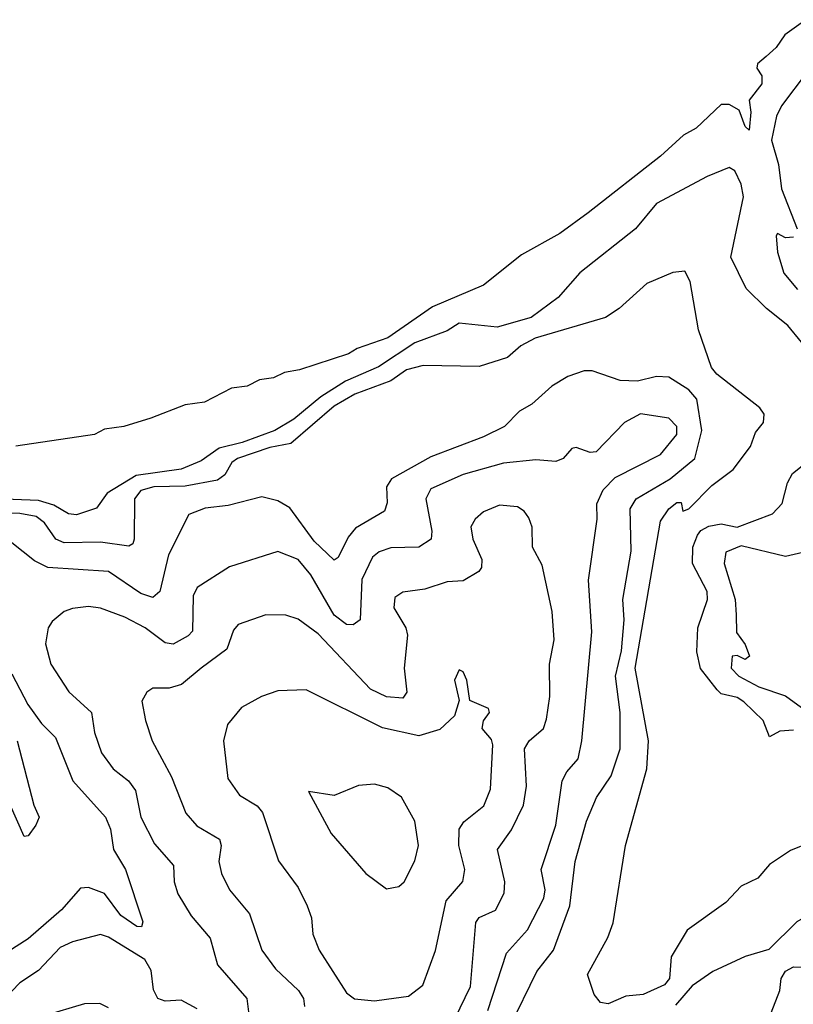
# Model space of a CAD drawing. Extents: x 1443846 to 1577407, y 839182 to 927291.
# Tile 424 of 535: x 1511734 to 1513654, y 913121 to 915564. Entities that reach past the tile are written whole.
import ezdxf

# ---------------------------------------------------------------- set-up
doc = ezdxf.new("R2010")
doc.units = 0

msp = doc.modelspace()

# ---------------------------------------------------------------- linework, layer by layer
at = {"layer": '0CON20XD'}
for points in [[(1513685.6, 915564.4), (1513633.6, 915526.4), (1513611.8, 915495), (1513586.6, 915473.4), (1513565.3, 915454.7), (1513564.1, 915444.1), (1513576, 915425), (1513575.9, 915405), (1513544.4, 915365), (1513549.2, 915335), (1513545, 915290), (1513535, 915299.2), (1513519.9, 915339.9), (1513495, 915354.2), (1513475, 915353.5), (1513412.9, 915295), (1513382.1, 915277.9), (1513325, 915226), (1513145.5, 915085), (1513075, 915034.1), (1512979.4, 914980.6), (1512885, 914905.5), (1512758.6, 914851.4), (1512648.1, 914775), (1512571.7, 914748.3), (1512550, 914735), (1512428.8, 914695), (1512391.2, 914688.8), (1512364.5, 914675.5), (1512329.5, 914670.5), (1512298.8, 914655), (1512260.2, 914649.8), (1512193.3, 914615), (1512145, 914608.9), (1512060, 914575), (1511992.5, 914555), (1511945, 914548.1), (1511920, 914535), (1511725, 914506)], [(1513688.9, 915435), (1513625, 915350.3), (1513612.9, 915325), (1513599.9, 915265), (1513617.4, 915205), (1513624.8, 915144.8), (1513664.1, 915045)], [(1513674.4, 914764.4), (1513640.8, 914805), (1513587.4, 914847.4), (1513537.6, 914897.6), (1513499.6, 914975), (1513530.4, 915125), (1513525, 915156.2), (1513509.4, 915189.4), (1513495, 915197.8), (1513440.8, 915175), (1513315, 915107.8), (1513262.5, 915045), (1513124.2, 914935.8), (1513070.5, 914875), (1513003.6, 914825), (1512919, 914801), (1512825, 914811.2), (1512795, 914792), (1512715, 914762.2), (1512625, 914702.6), (1512543.1, 914666.9), (1512481.5, 914628.5), (1512415, 914572.9), (1512367.1, 914545), (1512286.7, 914515), (1512229.2, 914500.8), (1512185, 914469.8), (1512135, 914448.7), (1512023.1, 914433.1), (1511951.1, 914388.9), (1511925, 914352.1), (1511875, 914335.3), (1511855, 914337.8), (1511819.2, 914359.2), (1511780.7, 914370.7), (1511675, 914375.6)], [(1513655, 915024.4), (1513635, 915023.3), (1513615, 915033.8), (1513611.8, 915028.2), (1513615, 914987.5), (1513631.2, 914935), (1513664.6, 914895)], [(1513745, 913542), (1513647.6, 913502.4), (1513595, 913467.9), (1513566.2, 913433.8), (1513525, 913413.8), (1513486.8, 913373.2), (1513390.9, 913305), (1513351.2, 913238.8), (1513346.7, 913185), (1513335, 913169.1), (1513282, 913145), (1513238.9, 913141.1), (1513195, 913121.9), (1513175.8, 913125), (1513160, 913145), (1513143.8, 913195), (1513193.9, 913286.1), (1513207.2, 913322.8), (1513238.2, 913515), (1513291.1, 913705), (1513294.6, 913774.6), (1513261.7, 913955), (1513325, 914320), (1513345, 914350.5), (1513365, 914366.5), (1513375.8, 914365.8), (1513380, 914345), (1513395, 914350), (1513452, 914408), (1513505, 914448.4), (1513547.8, 914505), (1513560.5, 914539.5), (1513580.7, 914565), (1513582.1, 914585), (1513571.3, 914601.3), (1513464.9, 914684.9), (1513451.4, 914701.4), (1513418.9, 914795), (1513398.1, 914915), (1513385, 914940), (1513355, 914936.7), (1513290.6, 914909.4), (1513222.3, 914847.7), (1513187.8, 914825), (1513013.7, 914773.7), (1512978.3, 914755), (1512945, 914725.8), (1512875, 914703.3), (1512736, 914706), (1512694.5, 914695), (1512655, 914667.7), (1512565.7, 914635), (1512514.6, 914605), (1512407.1, 914512.9), (1512355, 914502.9), (1512274.7, 914475), (1512260.6, 914465), (1512243, 914435), (1512225, 914421.7), (1512145, 914406.9), (1512067.1, 914405), (1512035, 914395.7), (1512019.6, 914375), (1512018.4, 914275), (1512015, 914263.3), (1512005, 914258), (1511935, 914267.3), (1511845, 914265.7), (1511823.9, 914275), (1511796, 914316), (1511775, 914331.2), (1511735, 914339.1), (1511655, 914340.7)], [(1512950.5, 913065), (1513018.1, 913201.9), (1513058.8, 913255), (1513099.6, 913365), (1513113.1, 913475), (1513141.3, 913575), (1513165.9, 913634.1), (1513202.3, 913687.7), (1513224.5, 913755), (1513224.2, 913845), (1513212.8, 913935), (1513228.3, 913998.3), (1513234.7, 914074.7), (1513231.4, 914125), (1513252, 914245), (1513249.4, 914350.6), (1513264.6, 914375.4), (1513348.6, 914425), (1513410.1, 914475), (1513427.1, 914545), (1513415, 914622.2), (1513395, 914645.6), (1513345, 914676.9), (1513315, 914678.7), (1513267.6, 914667.6), (1513225, 914669), (1513155, 914692.8), (1513135, 914692.7), (1513095, 914679), (1513055.3, 914655), (1513005, 914610.4), (1512975, 914592.5), (1512937.8, 914555), (1512885, 914528.9), (1512755, 914479.8), (1512657.3, 914425), (1512644.8, 914405), (1512646.6, 914365), (1512640, 914345), (1512567.4, 914302.6), (1512549.7, 914280.3), (1512525, 914229.5), (1512515, 914222.7), (1512465, 914270), (1512405, 914352.5), (1512375, 914370), (1512335, 914380.5), (1512251.7, 914358.3), (1512195, 914352), (1512154, 914336), (1512103.7, 914236.3), (1512082.1, 914145), (1512065, 914130), (1512035, 914140.2), (1511955, 914194.8), (1511804.5, 914204.5), (1511771.4, 914221.4), (1511715, 914265.6)], [(1512896.1, 913105), (1512942.5, 913247.5), (1512995, 913305.9), (1513035, 913384.4), (1513038.1, 913405), (1513028.7, 913455), (1513064.8, 913565), (1513080.5, 913675), (1513092.1, 913697.9), (1513120, 913730), (1513129.2, 913775), (1513154.5, 914045), (1513146.3, 914173.7), (1513167.7, 914325), (1513167, 914363), (1513182.2, 914397.8), (1513212.1, 914427.9), (1513325, 914485.3), (1513365.6, 914535), (1513365.6, 914555), (1513345.7, 914575), (1513275, 914585.8), (1513235, 914564.3), (1513165, 914491.9), (1513150.3, 914490.3), (1513115, 914502.5), (1513105, 914500), (1513082.9, 914475), (1513065, 914468.2), (1513015, 914472.4), (1512935, 914463.9), (1512835, 914435.3), (1512755, 914400), (1512742.3, 914375), (1512757, 914295), (1512755.2, 914274.8), (1512725, 914255.3), (1512655, 914253.8), (1512626.3, 914243.7), (1512609.5, 914230.5), (1512583.4, 914175), (1512579.7, 914075), (1512562.3, 914062.3), (1512545, 914063.2), (1512515, 914086.2), (1512456.7, 914186.7), (1512425, 914224.7), (1512375, 914244.6), (1512255, 914206.2), (1512175, 914155.4), (1512165.2, 914134.8), (1512163, 914047), (1512152.5, 914035), (1512115, 914014.7), (1512095, 914017.6), (1512045.4, 914055), (1511995, 914081.8), (1511935, 914104.1), (1511905, 914108.4), (1511865, 914103.1), (1511844.7, 914095.3), (1511815, 914070.6), (1511804.6, 914055), (1511798, 914015), (1511811.8, 913965), (1511856.1, 913896.1), (1511912.3, 913845), (1511920.3, 913795), (1511937.2, 913745), (1511966.6, 913705), (1512004.1, 913675), (1512021.6, 913651.6), (1512035.2, 913585), (1512068.9, 913518.9), (1512116.2, 913465), (1512117.6, 913425), (1512126.6, 913395), (1512160.1, 913340.1), (1512207.3, 913285), (1512225, 913218.6), (1512298.2, 913135), (1512302.7, 913095)], [(1513655, 913801.4), (1513621.2, 913798.8), (1513595, 913784.2), (1513579.7, 913825), (1513531.5, 913871.5), (1513515, 913881.8), (1513475, 913891.4), (1513465, 913901.1), (1513423.8, 913953.8), (1513414.8, 913995.2), (1513417, 914055), (1513441.7, 914125), (1513440.3, 914145), (1513404, 914215), (1513404.9, 914255), (1513416.6, 914285), (1513425, 914296.9), (1513445, 914307.2), (1513475, 914313), (1513515, 914305.2), (1513602.3, 914337.7), (1513626.4, 914363.6), (1513639.5, 914415), (1513652, 914438), (1513724.7, 914495)], [(1512788.4, 913031.6), (1512853.3, 913165), (1512866.1, 913323.9), (1512875, 913336.2), (1512915, 913354.2), (1512936.5, 913396.5), (1512938.1, 913425), (1512920, 913505), (1512955, 913553.6), (1512984.8, 913615), (1512992.3, 913662.3), (1512987.1, 913755), (1512998.7, 913775), (1513034.1, 913805), (1513042, 913828), (1513049.8, 913885), (1513049.4, 913965), (1513061.1, 914025), (1513055.7, 914095.7), (1513030.6, 914210.6), (1513007.1, 914255), (1513005.8, 914305), (1512998, 914328), (1512986.2, 914345), (1512970, 914355), (1512925, 914359.7), (1512885, 914342.7), (1512864.5, 914325), (1512854, 914306), (1512859.3, 914275), (1512880.9, 914225), (1512880.4, 914205), (1512873.6, 914195), (1512835, 914171.3), (1512795, 914169.3), (1512739.4, 914150.6), (1512685, 914143.6), (1512665, 914130), (1512663.2, 914105), (1512692.8, 914055), (1512697.1, 914037.1), (1512688.1, 913955), (1512695.3, 913895), (1512685, 913880.4), (1512645, 913883.5), (1512605, 913902.7), (1512475, 914040), (1512425, 914076.8), (1512395, 914086.2), (1512345, 914086.9), (1512276.3, 914063.7), (1512265, 914049.2), (1512248.2, 914001.8), (1512184.6, 913955), (1512135.9, 913914.1), (1512105, 913905.6), (1512065, 913905.5), (1512050, 913895), (1512037.1, 913872.9), (1512046.4, 913825), (1512063.1, 913775), (1512110.8, 913685), (1512146.8, 913595), (1512174, 913564), (1512230.2, 913530.2), (1512234.2, 913515), (1512228.4, 913475), (1512235.4, 913445), (1512255.4, 913405), (1512304.6, 913345), (1512335.2, 913255.2), (1512368.8, 913208.8), (1512426.6, 913155), (1512438.8, 913135), (1512441.1, 913115)], [(1513677.6, 914242.4), (1513635, 914232.1), (1513525, 914258.6), (1513487, 914243), (1513482.9, 914215), (1513510.2, 914125), (1513512.8, 914087.2), (1513513.6, 914043.6), (1513535, 914013.8), (1513545.6, 913984.4), (1513535, 913976.7), (1513515, 913986.7), (1513502.5, 913985), (1513500, 913955), (1513518.8, 913935), (1513569, 913909), (1513635, 913886), (1513675, 913857)], [(1511715, 913941.1), (1511754.8, 913865), (1511788, 913818), (1511822.9, 913782.9), (1511866.5, 913675), (1511947.2, 913585), (1511959.5, 913555), (1511966.7, 913505), (1511996.8, 913455), (1512039.5, 913325), (1512036.8, 913313.2), (1512025, 913313.6), (1511985, 913340.8), (1511945, 913395.3), (1511905, 913410.3), (1511885, 913408.9), (1511838, 913355), (1511755, 913283.2), (1511705, 913250.7)], [(1512615, 913129.2), (1512645, 913133.5), (1512699.1, 913140.9), (1512735, 913168.6), (1512766.1, 913253.9), (1512792.8, 913377.2), (1512834.5, 913425.5), (1512838.8, 913455), (1512824.5, 913515), (1512825.2, 913555), (1512836.7, 913573.3), (1512886.6, 913613.4), (1512902.4, 913655), (1512908.8, 913765), (1512905, 913778), (1512882, 913805), (1512885.6, 913824.4), (1512900, 913845), (1512898, 913855), (1512851.2, 913875), (1512844.3, 913925), (1512835, 913946.2), (1512825, 913951.2), (1512813.6, 913925), (1512824.6, 913875), (1512813.1, 913836.9), (1512777.2, 913802.8), (1512725, 913787.2), (1512635, 913807), (1512445, 913901.2), (1512375, 913899.1), (1512334.2, 913885), (1512285, 913857.1), (1512250, 913815), (1512240.4, 913775), (1512251.1, 913681.1), (1512279.6, 913639.6), (1512323.4, 913613.4), (1512336.5, 913596.5), (1512376.6, 913476.6), (1512425, 913410.8), (1512447.5, 913365), (1512458.9, 913335), (1512462.1, 913295), (1512477.2, 913255), (1512545, 913149.2), (1512565, 913134.2), (1512615, 913129.2)], [(1511728.4, 913775), (1511769.2, 913615), (1511782.2, 913585), (1511774.5, 913565), (1511755, 913538.9), (1511745, 913537.1), (1511675, 913694)], [(1512645, 913407.5), (1512675, 913413.3), (1512688.5, 913425), (1512715, 913476.9), (1512724.2, 913515), (1512715.3, 913575.3), (1512681.9, 913635), (1512648.1, 913658.1), (1512615, 913666.7), (1512575, 913663.5), (1512515, 913639.1), (1512451.4, 913648.6), (1512507.5, 913545), (1512593.3, 913445), (1512645, 913407.5)], [(1513593.3, 913085), (1513620.6, 913155), (1513624.2, 913185), (1513635, 913203.3), (1513655, 913214), (1513691.9, 913211.9), (1513735, 913221.8), (1513765, 913237.8), (1513805.2, 913295), (1513806, 913316), (1513795.6, 913335.6), (1513745, 913356.5), (1513702, 913348), (1513663.3, 913325), (1513593.6, 913256.4), (1513535, 913239.6), (1513455, 913201.8), (1513403.4, 913166.6), (1513361.6, 913118.4)], [(1512175, 913109.2), (1512135, 913130.6), (1512095, 913128.4), (1512077.5, 913135), (1512066.6, 913156.6), (1512060.7, 913205), (1512045, 913231.8), (1511955, 913287.5), (1511935, 913293.8), (1511865, 913275.9), (1511835, 913261.3), (1511780.6, 913205), (1511735, 913174.3), (1511695, 913132.6)], [(1511955, 913112.2), (1511933, 913123), (1511895, 913121.8), (1511795, 913091.9)]]:
    msp.add_lwpolyline(points, dxfattribs=at)

doc.saveas('drawing.dxf')
